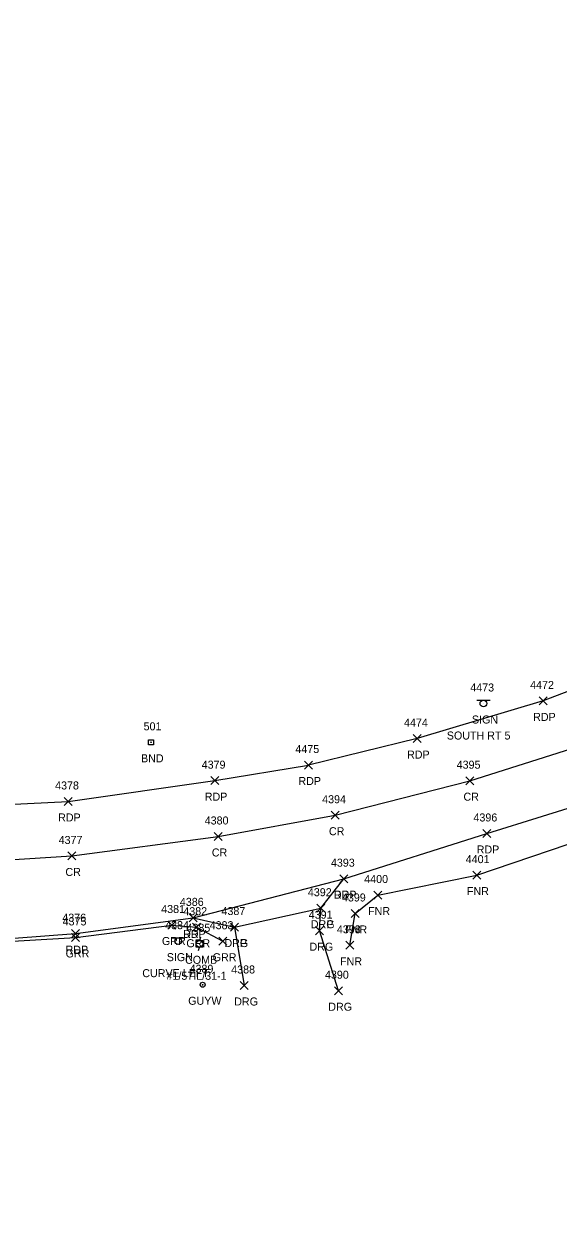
# Model space of a CAD drawing. Extents: x 1690689 to 1696275, y 438760 to 444007.
# Drawn here: x 1695877.5 to 1696011, y 443493.6 to 443791.3 of the extents above; entities that cross this region are included whole.
import ezdxf

# ---------------------------------------------------------------- set-up
doc = ezdxf.new("R2010")
doc.units = 0
for name, color, linetype in [('L_A', 7, 'Continuous'), ('L_I', 7, 'Continuous'), ('L_TIC', 7, 'Continuous'), ('Level 18', 7, 'Continuous'), ('LFNC', 7, 'Continuous'), ('M_A', 7, 'Continuous'), ('M_I', 7, 'Continuous'), ('P_A', 7, 'Continuous'), ('P_I', 7, 'Continuous'), ('P_TIC', 7, 'Continuous'), ('PET', 7, 'Continuous'), ('PRC', 7, 'Continuous'), ('R_A', 7, 'Continuous'), ('R_I', 7, 'Continuous'), ('R_TIC', 7, 'Continuous'), ('RDG', 7, 'Continuous'), ('RDP', 7, 'Continuous'), ('RGR', 7, 'Continuous'), ('S_A', 7, 'Continuous'), ('S_C', 7, 'Continuous'), ('S_I', 7, 'Continuous'), ('SSGN', 7, 'Continuous'), ('U_A', 7, 'Continuous'), ('U_C', 7, 'Continuous'), ('U_I', 7, 'Continuous'), ('UP', 7, 'Continuous'), ('UPGW', 7, 'Continuous')]:
    doc.layers.add(name, color=color, linetype=linetype)

msp = doc.modelspace()

# ---------------------------------------------------------------- linework, layer by layer
at = {"layer": 'L_TIC'}
for points in [[(1695989.72, 443577.55), (1695991.72, 443579.55)], [(1695991.72, 443577.55), (1695989.72, 443579.55)], [(1695965.01, 443572.58), (1695967.01, 443574.58)], [(1695967.01, 443572.58), (1695965.01, 443574.58)], [(1695959.28, 443567.97), (1695961.28, 443569.97)], [(1695961.28, 443567.97), (1695959.28, 443569.97)], [(1695958.01, 443560.01), (1695960.01, 443562.01)], [(1695960.01, 443560.01), (1695958.01, 443562.01)]]:
    msp.add_lwpolyline(points, dxfattribs=at)
at = {"layer": 'Level 18'}
msp.add_lwpolyline([(1695908.69, 443612.37), (1695909.94, 443612.37), (1695909.94, 443611.12), (1695908.69, 443611.12)], close=True, dxfattribs=at)
msp.add_circle((1695909.32, 443611.74), 0.0833, dxfattribs=at)
at = {"layer": 'LFNC'}
msp.add_lwpolyline([(1695959.01, 443561.01), (1695960.28, 443568.97), (1695966.01, 443573.58), (1695990.72, 443578.55), (1696036.34, 443594)], dxfattribs=at)
at = {"layer": 'P_TIC'}
for points in [[(1696006.3, 443621.08), (1696008.3, 443623.08)], [(1696008.3, 443621.08), (1696006.3, 443623.08)], [(1695974.79, 443611.67), (1695976.79, 443613.67)], [(1695976.79, 443611.67), (1695974.79, 443613.67)], [(1695947.64, 443605.07), (1695949.64, 443607.07)], [(1695949.64, 443605.07), (1695947.64, 443607.07)], [(1695947.64, 443605.07), (1695949.64, 443607.07)], [(1695949.64, 443605.07), (1695947.64, 443607.07)], [(1695924.24, 443601.16), (1695926.24, 443603.16)], [(1695926.24, 443601.16), (1695924.24, 443603.16)], [(1695987.94, 443601.15), (1695989.94, 443603.15)], [(1695989.94, 443601.15), (1695987.94, 443603.15)], [(1695887.6, 443595.96), (1695889.6, 443597.96)], [(1695889.6, 443595.96), (1695887.6, 443597.96)], [(1695954.33, 443592.52), (1695956.33, 443594.52)], [(1695956.33, 443592.52), (1695954.33, 443594.52)], [(1695925.07, 443587.21), (1695927.07, 443589.21)], [(1695927.07, 443587.21), (1695925.07, 443589.21)], [(1695992.2, 443587.96), (1695994.2, 443589.96)], [(1695994.2, 443587.96), (1695992.2, 443589.96)], [(1695888.48, 443582.34), (1695890.48, 443584.34)], [(1695890.48, 443582.34), (1695888.48, 443584.34)], [(1695956.52, 443576.66), (1695958.52, 443578.66)], [(1695958.52, 443576.66), (1695956.52, 443578.66)], [(1695918.82, 443566.87), (1695920.82, 443568.87)], [(1695920.82, 443566.87), (1695918.82, 443568.87)], [(1695889.45, 443562.92), (1695891.45, 443564.92)], [(1695891.45, 443562.92), (1695889.45, 443564.92)]]:
    msp.add_lwpolyline(points, dxfattribs=at)
at = {"layer": 'PET'}
for points in [[(1696250.19, 443791.3), (1696210.71, 443754.93), (1696170.77, 443719.49), (1696142.82, 443696.93), (1696110.55, 443672.79), (1696083.77, 443655.61), (1696046.88, 443637.17), (1696007.3, 443622.08), (1695975.79, 443612.67), (1695948.64, 443606.07)], [(1694399.36, 443604.74), (1694794.31, 443624.99), (1694879.84, 443627.5), (1694948.66, 443629.87), (1694987.26, 443633.86), (1695111.05, 443637.76), (1695176.19, 443640.31), (1695247.06, 443637.45), (1695305.6, 443634.98), (1695350.71, 443633), (1695440.54, 443627.33), (1695601.49, 443614.55), (1695684.28, 443608.76), (1695757.54, 443603.59), (1695811.91, 443595.75), (1695847.91, 443594.96), (1695888.6, 443596.96), (1695925.24, 443602.16), (1695948.64, 443606.07)], [(1695434.73, 443581.93), (1695585.07, 443568.57), (1695628.56, 443565.03), (1695681.69, 443563.93), (1695757.52, 443561.13), (1695790.37, 443560.66), (1695853.12, 443561.12), (1695890.45, 443563.92), (1695919.82, 443567.87), (1695957.52, 443577.66), (1695993.2, 443588.96), (1696021.01, 443597.59), (1696043.87, 443604.54), (1696064.81, 443605.73), (1696080.27, 443601.71), (1696090.93, 443595.5), (1696099.38, 443586.97), (1696105.99, 443575.22), (1696109.92, 443562.26), (1696110.58, 443551.23), (1696109.75, 443543.71), (1696103.75, 443530.05), (1696086.38, 443493.57)]]:
    msp.add_lwpolyline(points, dxfattribs=at)
at = {"layer": 'PRC'}
msp.add_lwpolyline([(1694248.41, 443577.88), (1694744.61, 443600.37), (1695048.23, 443613.58), (1695105.82, 443614.96), (1695173.44, 443615.81), (1695246.74, 443615.27), (1695303.17, 443612.95), (1695350.61, 443610.59), (1695437.58, 443604.58), (1695599.23, 443591.28), (1695682.53, 443585.47), (1695756.48, 443581.73), (1695791.02, 443580.47), (1695851.39, 443580.96), (1695889.48, 443583.34), (1695926.07, 443588.21), (1695955.33, 443593.52), (1695988.94, 443602.15), (1696014.43, 443610.17)], dxfattribs=at)
at = {"layer": 'R_TIC'}
for points in [[(1695956.52, 443576.66), (1695958.52, 443578.66)], [(1695958.52, 443576.66), (1695956.52, 443578.66)], [(1695950.76, 443569.28), (1695952.76, 443571.28)], [(1695952.76, 443569.28), (1695950.76, 443571.28)], [(1695950.76, 443569.28), (1695952.76, 443571.28)], [(1695952.76, 443569.28), (1695950.76, 443571.28)], [(1695918.82, 443566.87), (1695920.82, 443568.87)], [(1695920.82, 443566.87), (1695918.82, 443568.87)], [(1695913.54, 443565.08), (1695915.54, 443567.08)], [(1695915.54, 443565.08), (1695913.54, 443567.08)], [(1695919.64, 443564.53), (1695921.64, 443566.53)], [(1695921.64, 443564.53), (1695919.64, 443566.53)], [(1695929.16, 443564.57), (1695931.16, 443566.57)], [(1695931.16, 443564.57), (1695929.16, 443566.57)], [(1695929.16, 443564.57), (1695931.16, 443566.57)], [(1695931.16, 443564.57), (1695929.16, 443566.57)], [(1695950.42, 443563.67), (1695952.42, 443565.67)], [(1695952.42, 443563.67), (1695950.42, 443565.67)], [(1695889.47, 443561.98), (1695891.47, 443563.98)], [(1695891.47, 443561.98), (1695889.47, 443563.98)], [(1695926.22, 443561.03), (1695928.22, 443563.03)], [(1695928.22, 443561.03), (1695926.22, 443563.03)], [(1695931.6, 443549.97), (1695933.6, 443551.97)], [(1695933.6, 443549.97), (1695931.6, 443551.97)], [(1695955.12, 443548.66), (1695957.12, 443550.66)], [(1695957.12, 443548.66), (1695955.12, 443550.66)]]:
    msp.add_lwpolyline(points, dxfattribs=at)
at = {"layer": 'RDG'}
for points in [[(1695956.12, 443549.66), (1695951.42, 443564.67), (1695951.76, 443570.28)], [(1695930.16, 443565.57), (1695932.6, 443550.97)]]:
    msp.add_lwpolyline(points, dxfattribs=at)
at = {"layer": 'RDP'}
msp.add_lwpolyline([(1695919.82, 443567.87), (1695930.16, 443565.57), (1695951.76, 443570.28), (1695957.52, 443577.66)], dxfattribs=at)
at = {"layer": 'RGR'}
msp.add_lwpolyline([(1695651.28, 443560.63), (1695682, 443563.09), (1695757.47, 443560.68), (1695790.39, 443559.98), (1695853.3, 443560.83), (1695890.47, 443562.98), (1695914.54, 443566.08), (1695920.64, 443565.53), (1695927.22, 443562.03)], dxfattribs=at)
at = {"layer": 'SSGN'}
for p, q in [((1695990.71, 443622.29), (1695994.04, 443622.29)), ((1695992.36, 443621.46), (1695992.36, 443621.46)), ((1695914.46, 443562.9), (1695917.79, 443562.9)), ((1695916.1, 443562.07), (1695916.1, 443562.07))]:
    msp.add_line(p, q, dxfattribs=at)
for centre in [(1695992.36, 443621.46), (1695916.1, 443562.07)]:
    msp.add_circle(centre, 0.833, dxfattribs=at)
at = {"layer": 'UP'}
for p, q in [((1695920.59, 443560.55), (1695920.59, 443562.22)), ((1695920.59, 443562.22), (1695922.26, 443562.22)), ((1695921.68, 443563.05), (1695921.43, 443562.22)), ((1695921.43, 443561.39), (1695921.43, 443561.39)), ((1695922.26, 443562.22), (1695922.26, 443560.55)), ((1695922.26, 443560.55), (1695920.59, 443560.55)), ((1695921.18, 443559.72), (1695921.43, 443560.55))]:
    msp.add_line(p, q, dxfattribs=at)
msp.add_circle((1695921.43, 443561.39), 0.833, dxfattribs=at)
at = {"layer": 'UPGW'}
for radius in [0.625, 0.0833]:
    msp.add_circle((1695922.21, 443551.15), radius, dxfattribs=at)

# ---------------------------------------------------------------- texts
at = {"layer": 'L_A'}
for p in [(1695988.25, 443573.55), (1695963.54, 443568.58), (1695957.81, 443563.97), (1695956.54, 443556.01)]:
    msp.add_text('FNR', height=2, dxfattribs=at).set_placement(p)
at = {"layer": 'L_I'}
for s, p in [('4401', (1695987.95, 443581.55)), ('4400', (1695962.58, 443576.58)), ('4399', (1695957.01, 443571.97)), ('4398', (1695955.75, 443564.01))]:
    msp.add_text(s, height=2, dxfattribs=at).set_placement(p)
at = {"layer": 'M_A'}
msp.add_text('BND', height=2, dxfattribs=at).set_placement((1695906.81, 443606.74))
at = {"layer": 'M_I'}
msp.add_text('501', height=2, dxfattribs=at).set_placement((1695907.45, 443614.74))
at = {"layer": 'P_A'}
for s, p in [('RDP', (1696004.79, 443617.08)), ('RDP', (1695973.28, 443607.67)), ('RDP', (1695946.13, 443601.07)), ('RDP', (1695946.13, 443601.07)), ('RDP', (1695922.73, 443597.16)), ('CR', (1695987.38, 443597.15)), ('RDP', (1695886.09, 443591.96)), ('CR', (1695953.76, 443588.52)), ('CR', (1695924.5, 443583.21)), ('RDP', (1695990.68, 443583.96)), ('CR', (1695887.91, 443578.34)), ('RDP', (1695955, 443572.66)), ('RDP', (1695917.31, 443562.87)), ('RDP', (1695887.94, 443558.92))]:
    msp.add_text(s, height=2, dxfattribs=at).set_placement(p)
at = {"layer": 'P_I'}
for s, p in [('4472', (1696004.04, 443625.08)), ('4474', (1695972.53, 443615.67)), ('4475', (1695945.38, 443609.07)), ('4475', (1695945.38, 443609.07)), ('4379', (1695921.97, 443605.16)), ('4395', (1695985.68, 443605.15)), ('4378', (1695885.34, 443599.96)), ('4394', (1695952.07, 443596.52)), ('4396', (1695989.88, 443591.96)), ('4380', (1695922.72, 443591.21)), ('4377', (1695886.22, 443586.34)), ('4393', (1695954.26, 443580.66)), ('4386', (1695916.51, 443570.87)), ('4376', (1695887.14, 443566.92))]:
    msp.add_text(s, height=2, dxfattribs=at).set_placement(p)
at = {"layer": 'R_A'}
for s, p in [('DRP', (1695955, 443572.66)), ('DRG', (1695949.24, 443565.28)), ('DRP', (1695949.24, 443565.28)), ('DRP', (1695917.31, 443562.87)), ('GRR', (1695912.03, 443561.08)), ('GRR', (1695918.13, 443560.53)), ('DRG', (1695927.65, 443560.57)), ('DRP', (1695927.65, 443560.57)), ('DRG', (1695948.9, 443559.67)), ('GRR', (1695887.96, 443557.98)), ('GRR', (1695924.71, 443557.03)), ('DRG', (1695930.09, 443545.97)), ('DRG', (1695953.6, 443544.66))]:
    msp.add_text(s, height=2, dxfattribs=at).set_placement(p)
at = {"layer": 'R_I'}
for s, p in [('4393', (1695954.26, 443580.66)), ('4392', (1695948.5, 443573.28)), ('4392', (1695948.5, 443573.28)), ('4381', (1695911.85, 443569.08)), ('4386', (1695916.51, 443570.87)), ('4382', (1695917.38, 443568.53)), ('4387', (1695926.91, 443568.57)), ('4387', (1695926.91, 443568.57)), ('4375', (1695887.21, 443565.98)), ('4391', (1695948.72, 443567.67)), ('4383', (1695923.96, 443565.03)), ('4388', (1695929.34, 443553.97)), ('4390', (1695952.77, 443552.66))]:
    msp.add_text(s, height=2, dxfattribs=at).set_placement(p)
at = {"layer": 'S_A'}
for p in [(1695989.49, 443616.44), (1695913.24, 443557.05)]:
    msp.add_text('SIGN', height=2, dxfattribs=at).set_placement(p)
at = {"layer": 'S_C'}
for s, p in [('SOUTH RT 5', (1695983.22, 443612.44)), ('CURVE LEFT', (1695907.12, 443553.05))]:
    msp.add_text(s, height=2, dxfattribs=at).set_placement(p)
at = {"layer": 'S_I'}
for s, p in [('4473', (1695989.08, 443624.44)), ('4384', (1695912.83, 443565.05))]:
    msp.add_text(s, height=2, dxfattribs=at).set_placement(p)
at = {"layer": 'U_A'}
for s, p in [('COMB', (1695917.81, 443556.39)), ('GUYW', (1695918.6, 443546.15))]:
    msp.add_text(s, height=2, dxfattribs=at).set_placement(p)
at = {"layer": 'U_C'}
msp.add_text('#1/57IL/31-1', height=2, dxfattribs=at).set_placement((1695913.17, 443552.39))
at = {"layer": 'U_I'}
for s, p in [('4385', (1695918.17, 443564.39)), ('4389', (1695918.94, 443554.15))]:
    msp.add_text(s, height=2, dxfattribs=at).set_placement(p)

doc.saveas('drawing.dxf')
